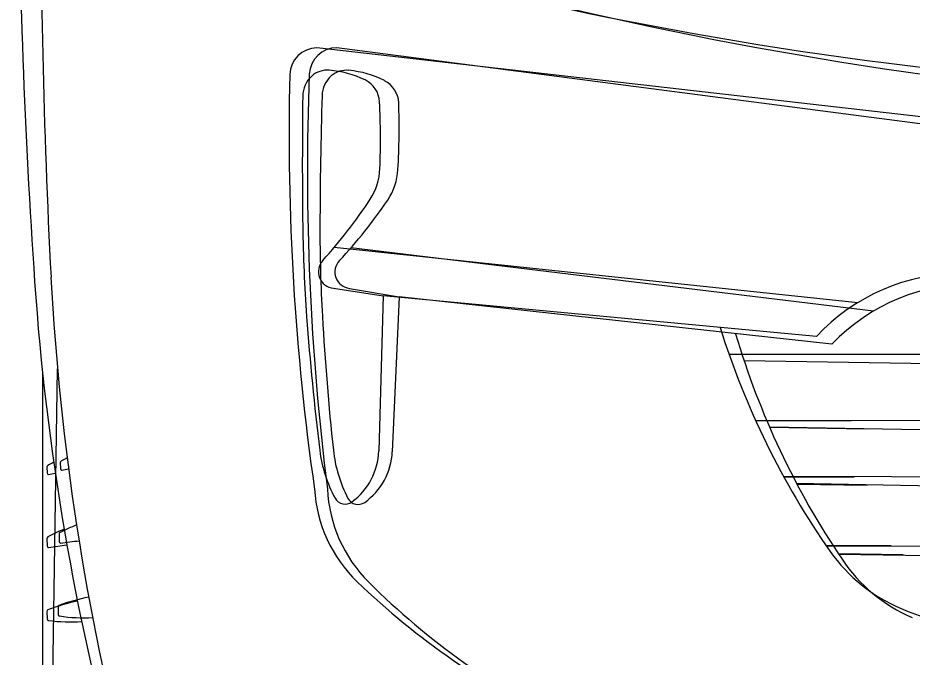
# Model space of a CAD drawing. Extents: x 10133 to 2270741, y 5363 to 1733450.
# Drawn here: x 33422.97 to 33447.91, y 8426.46 to 8444.3 of the extents above; entities that cross this region are included whole.
import ezdxf

# ---------------------------------------------------------------- set-up
doc = ezdxf.new("R2010")
doc.units = 0
doc.layers.add('StdDetailLabel', color=7, linetype='Continuous')

msp = doc.modelspace()

# ---------------------------------------------------------------- linework, layer by layer
at = {"layer": 'StdDetailLabel'}
for p, q in [((33449.73, 8441.36), (33431.308, 8443.466)), ((33450.252, 8441.071), (33431.866, 8443.468)), ((33446.395, 8436.352), (33431.792, 8437.889)), ((33446.838, 8436.116), (33432.261, 8437.885)), ((33431.771, 8436.754), (33433.16, 8436.546)), ((33432.222, 8436.751), (33433.608, 8436.52)), ((33423.665, 8417.977), (33423.665, 8434.385)), ((33423.82, 8418.104), (33424.08, 8434.51)), ((33446.211, 8433.058), (33443.549, 8433.058)), ((33446.602, 8432.826), (33443.941, 8432.868)), ((33424.157, 8431.882), (33424.159, 8431.725)), ((33423.783, 8431.759), (33423.788, 8431.602)), ((33424.199, 8431.678), (33424.199, 8431.678)), ((33423.829, 8431.556), (33423.829, 8431.556)), ((33446.294, 8431.481), (33444.339, 8431.481)), ((33446.66, 8431.248), (33444.705, 8431.279)), ((33424.126, 8429.887), (33424.127, 8429.69)), ((33423.785, 8429.764), (33423.788, 8429.567)), ((33447.327, 8429.564), (33445.52, 8429.564)), ((33447.663, 8429.314), (33445.856, 8429.343)), ((33424.094, 8427.852), (33424.094, 8427.655)), ((33423.785, 8427.728), (33423.788, 8427.531))]:
    msp.add_line(p, q, dxfattribs=at)
for points in [[(33445.242, 8435.409), (33433.16, 8436.546), (33433.037, 8432.215)], [(33445.671, 8435.192), (33433.608, 8436.52), (33433.416, 8432.192)], [(33524.196, 8434.904), (33483.502, 8434.904), (33442.808, 8434.904)], [(33524.606, 8433.436), (33483.918, 8434.081), (33443.229, 8434.726)], [(33443.541, 8433.077), (33483.502, 8433.002), (33523.463, 8433.077)], [(33443.932, 8432.888), (33483.887, 8432.18), (33523.845, 8431.621)], [(33444.321, 8431.514), (33483.502, 8431.389), (33522.683, 8431.514)], [(33444.688, 8431.312), (33483.862, 8430.566), (33523.04, 8430.07)], [(33445.525, 8429.558), (33483.502, 8429.586), (33521.479, 8429.558)], [(33445.86, 8429.337), (33483.833, 8428.763), (33521.805, 8428.133)]]:
    msp.add_lwpolyline(points, dxfattribs=at)
for centre, radius, start, end in [((33626.386, 8450.808), 203.418, 180.40636, 183.90937), ((33627.036, 8447.718), 203.418, 179.49836, 183.00138), ((33463.281, 8550.831), 109.149, 248.82157, 269.10496), ((33461.017, 8551.313), 109.149, 249.72956, 270.01296), ((33431.321, 8442.699), 0.767, 90.9437, 178.6733), ((33431.867, 8442.701), 0.767, 90.0357, 177.7653), ((33431.602, 8442.195), 0.647, 85.1215, 132.0428), ((33431.414, 8439.989), 2.862, 64.2961, 85.1215), ((33432.14, 8442.193), 0.647, 84.2135, 131.1348), ((33431.917, 8439.99), 2.862, 63.3881, 84.2135), ((33500.59, 8441.094), 70.054, 178.67326, 188.16034), ((33431.677, 8442.112), 0.759, 132.0428, 179.2464), ((33501.101, 8440), 70.054, 177.76526, 187.25234), ((33432.214, 8442.109), 0.759, 131.1348, 178.3384), ((33432.345, 8441.922), 0.716, 2.7113, 64.2961), ((33432.878, 8441.908), 0.716, 1.8033, 63.3881), ((33572.109, 8440.265), 141.203, 179.24644, 180.72099), ((33572.599, 8438.037), 141.203, 178.33845, 179.81299), ((33411.046, 8440.913), 22.039, 357.8678, 2.7113), ((33411.566, 8441.237), 22.039, 356.9598, 1.8033), ((33431.395, 8440.155), 1.675, 326.7579, 357.8678), ((33431.901, 8440.157), 1.675, 325.8499, 356.9598), ((33421.142, 8446.876), 13.935, 317.8652, 326.7579), ((33421.755, 8447.039), 13.935, 316.9572, 325.8499), ((33472.761, 8439.015), 41.846, 180.721, 184.1812), ((33473.243, 8438.361), 41.846, 179.813, 183.2732), ((33431.82, 8437.216), 0.464, 137.8652, 263.9557), ((33432.278, 8437.211), 0.464, 136.9572, 263.0477), ((33449.306, 8431.614), 5.561, 90, 136.9534), ((33493.015, 8441.729), 69.739, 183.93869, 195.47243), ((33493.538, 8440.754), 69.739, 183.0307, 194.56443), ((33449.674, 8431.333), 5.561, 89.092, 136.0454), ((33506.243, 8441.462), 75.418, 184.18117, 187.02728), ((33506.76, 8440.278), 75.418, 183.27317, 186.11928), ((33464.308, 8442.465), 22.79, 197.3677, 214.9383), ((33464.845, 8441.945), 22.79, 196.4597, 214.0303), ((33435.141, 8432.698), 3.778, 187.0273, 208.4842), ((33435.528, 8432.641), 3.778, 186.1193, 207.5762), ((33431.207, 8432.267), 1.83, 306.2521, 358.3723), ((33431.587, 8432.273), 1.83, 305.3441, 357.4643), ((33426.727, 8426.56), 6.006, 117.2875, 119.0273), ((33424.211, 8431.886), 0.0547, 116.6188, 183.7895), ((33427.017, 8426.638), 6.006, 116.3795, 118.1193), ((33423.838, 8431.763), 0.0547, 117.5268, 184.6975), ((33423.835, 8431.602), 0.0472, 180.9726, 262.1262), ((33418.055, 8461.081), 30.085, 281.0643, 281.4306), ((33424.206, 8431.725), 0.0472, 180.0646, 261.2182), ((33418.894, 8461.292), 30.085, 280.1563, 280.5226), ((33435.156, 8431.388), 3.919, 183.4752, 226.0544), ((33435.522, 8431.332), 3.919, 182.5672, 225.1464), ((33432.101, 8431.048), 0.319, 208.4842, 306.2521), ((33432.462, 8431.04), 0.319, 207.5762, 305.3441), ((33426.863, 8424.615), 5.975, 112.1482, 117.0074), ((33426.605, 8424.535), 5.975, 113.0562, 117.9154), ((33424.164, 8429.901), 0.0396, 110.2459, 199.4206), ((33423.822, 8429.777), 0.0396, 111.1539, 200.3286), ((33424.174, 8429.69), 0.0472, 180.0646, 261.2182), ((33383.169, 8751.832), 324.786, 277.25172, 277.34296), ((33423.835, 8429.567), 0.0472, 180.9726, 262.1262), ((33377.731, 8751.019), 324.786, 278.15971, 278.25096), ((33449.361, 8432.023), 4.557, 214.9383, 247.3299), ((33449.735, 8431.741), 4.557, 214.0303, 246.4219), ((33447.315, 8444.003), 21.44, 226.0544, 244.6066), ((33447.88, 8443.752), 21.44, 225.1464, 243.6986), ((33426.029, 8422.721), 5.522, 101.2607, 110.2459), ((33425.8, 8422.629), 5.522, 102.1687, 111.1539), ((33424.131, 8427.865), 0.0396, 110.2459, 199.4206), ((33423.822, 8427.742), 0.0396, 111.1539, 200.3286), ((33424.142, 8427.655), 0.0472, 180.0646, 261.2182), ((33424.795, 8431.884), 4.326, 261.2182, 273.4876), ((33450.98, 8435.9), 8.759, 247.3299, 270), ((33423.835, 8427.532), 0.0472, 180.9726, 262.1262), ((33424.421, 8431.77), 4.326, 262.1262, 274.3956)]:
    msp.add_arc(centre, radius, start, end, dxfattribs=at)

doc.saveas('drawing.dxf')
